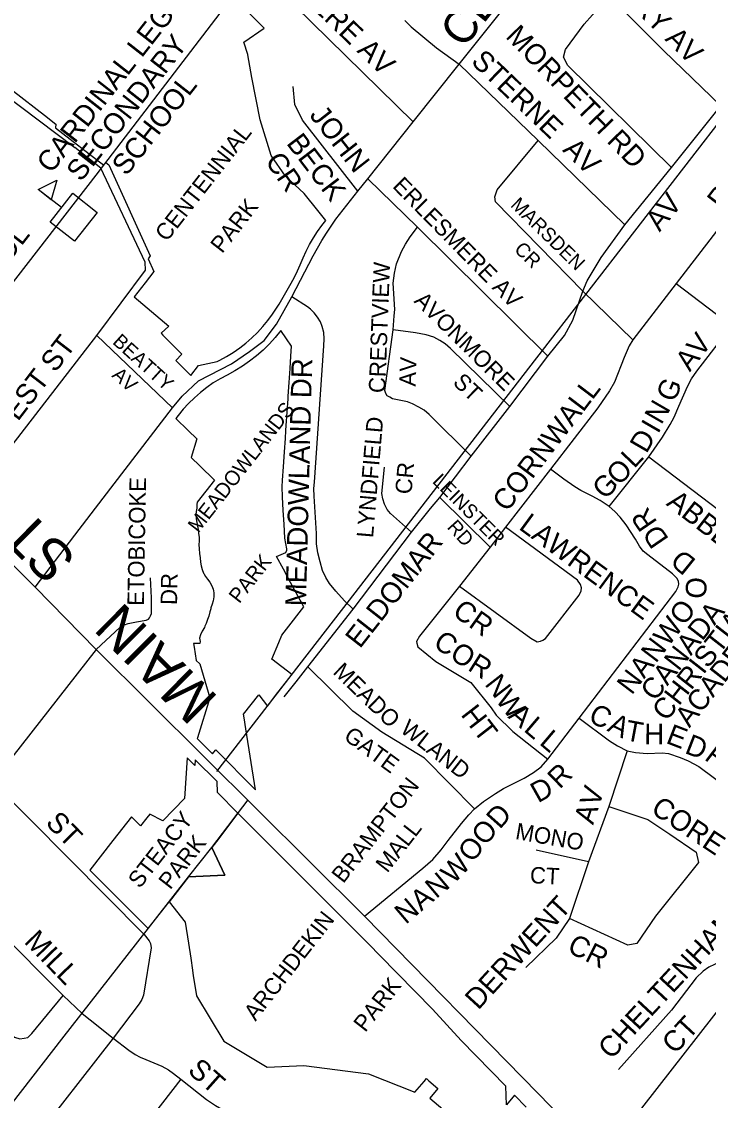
# Model space of a CAD drawing. Extents: x 586326 to 623965, y 4819854 to 4857850.
# Drawn here: x 600548 to 601382, y 4836497 to 4837806 of the extents above; entities that cross this region are included whole.
import ezdxf

# ---------------------------------------------------------------- set-up
doc = ezdxf.new("R2010")
doc.units = 0
for name, color, linetype in [('Lots_Concessions', 7, 'Continuous'), ('Major Rds and Hwys', 7, 'Continuous'), ('Major Rds Lbls', 7, 'Continuous'), ('Minor Rd Lbls', 7, 'Continuous'), ('Minor Rds', 7, 'Continuous'), ('Park Lbls', 7, 'Continuous'), ('Park Outlines', 7, 'Continuous'), ('Proposed Secondary Rds', 7, 'Continuous'), ('Pts of Interest', 7, 'Continuous'), ('School Syms_Lbls', 7, 'Continuous'), ('Secondary Rds Lbls', 7, 'Continuous')]:
    doc.layers.add(name, color=color, linetype=linetype)

msp = doc.modelspace()

# ---------------------------------------------------------------- linework, layer by layer
at = {"layer": 'Lots_Concessions'}
for p, q in [((600638.9, 4837619.9), (601221.5, 4838380.5)), ((601173.5, 4837398.1), (601623.3, 4837979.9)), ((600387.8, 4837296), (600638.9, 4837619.9)), ((600936.7, 4837091.8), (601173.5, 4837398.1)), ((600785.5, 4836896.3), (600936.7, 4837091.8)), ((600779.3, 4836804.2), (600823.3, 4836861.9)), ((600751.1, 4836768.5), (600779.3, 4836804.2)), ((600689.6, 4836689.8), (600751.1, 4836768.5)), ((600597.4, 4836571.7), (600689.6, 4836689.8)), ((601254.4, 4836428.3), (601404.1, 4836620.1)), ((600549.8, 4836510.6), (600597.4, 4836571.7)), ((600488.2, 4836431.5), (600549.8, 4836510.6))]:
    msp.add_line(p, q, dxfattribs=at)
at = {"layer": 'Major Rds and Hwys'}
for points in [[(600473.5, 4837210.5), (600564.8, 4837120.1)], [(600564.8, 4837120.1), (600638.9, 4837044.5)], [(600638.9, 4837044.5), (600964.5, 4836720.9)], [(600964.5, 4836720.9), (601175.3, 4836505.6), (601292.3, 4836385.1)]]:
    msp.add_lwpolyline(points, dxfattribs=at)
at = {"layer": 'Minor Rds'}
for points in [[(601023.7, 4837684.4), (600839.3, 4837865.5), (600793.1, 4837911), (600779.8, 4837927.8), (600775.9, 4837936.6), (600775.7, 4837944.6), (600782.1, 4837973.7)], [(601337, 4837628.9), (601211.1, 4837752.8), (601206, 4837762.8), (601208.5, 4837772.1), (601230.9, 4837802.9), (601261.4, 4837837.3)], [(601396.8, 4837703.8), (601327.7, 4837770.5), (601261.4, 4837837.3)], [(600437.8, 4837785.1), (600613, 4837653.4)], [(601175.3, 4837661.9), (601079.3, 4837754.4)], [(600956.2, 4837600.5), (600889.2, 4837686.4), (600879.9, 4837705.4), (600877.8, 4837727.1)], [(601337, 4837628.9), (601396.8, 4837703.8)], [(601229.2, 4837479.1), (601123.6, 4837587.2), (601122.5, 4837593.5), (601125.5, 4837602), (601175.3, 4837661.9)], [(601280.4, 4837559.4), (601175.3, 4837661.9)], [(600639.8, 4837425.2), (600698.8, 4837504.5), (600698.4, 4837514.3), (600644.5, 4837628.2), (600613, 4837653.4)], [(601280.4, 4837559.4), (601337, 4837628.9)], [(601028.6, 4837556.5), (600968.5, 4837615.4)], [(600999.4, 4837432.2), (601000.5, 4837448.9), (601001.2, 4837456.6), (600999.4, 4837488.6), (601000.8, 4837500.8), (601003.1, 4837512.2), (601009.3, 4837527.1), (601014.2, 4837536.2), (601019.7, 4837544.9), (601028.6, 4837556.5)], [(601186.9, 4837400.2), (601028.6, 4837556.5)], [(601229.2, 4837479.1), (601234.6, 4837491.6), (601251.4, 4837519.9), (601280.4, 4837559.4)], [(601398.2, 4837560.5), (601342.7, 4837488.5)], [(601186.9, 4837400.2), (601207.3, 4837425.1), (601217.2, 4837444), (601229.2, 4837479.1)], [(601289.9, 4837420.1), (601229.2, 4837479.1)], [(601342.7, 4837488.5), (601289.9, 4837420.1)], [(601342.7, 4837488.5), (601410.1, 4837436.8)], [(600950.7, 4837093.2), (600940.4, 4837103.4), (600929.8, 4837114.9), (600921.9, 4837124.4), (600917.5, 4837131.6), (600913.7, 4837140.3), (600910.5, 4837150.6), (600907.9, 4837161.4), (600906.4, 4837172.4), (600906.1, 4837185.1), (600903.5, 4837230.5), (600903.2, 4837239.6), (600903.7, 4837247.1), (600915.1, 4837412.8), (600915.4, 4837421), (600915.2, 4837428.7), (600913.3, 4837436), (600911, 4837441.7), (600907.5, 4837447.3), (600903.3, 4837452.9), (600899.1, 4837457.2), (600895.4, 4837459.9), (600876.4, 4837472)], [(601309.3, 4837277.9), (601325.9, 4837301.7), (601335.4, 4837317.4), (601340.1, 4837326.1), (601346, 4837339.5), (601356.5, 4837363.4), (601361.1, 4837372.8), (601367.6, 4837382.1), (601410.1, 4837436.8)], [(600473.5, 4837210.5), (600639.8, 4837425.2)], [(600639.8, 4837425.2), (600731.5, 4837337.5)], [(601093.8, 4837278.9), (601042.8, 4837329.3), (601036.8, 4837334.5), (601030.4, 4837338.2), (601022.8, 4837342.4), (601016.5, 4837344.9), (600998.6, 4837348.5), (600995.2, 4837350.4), (600992.1, 4837352.2), (600990.5, 4837354.9), (600989.3, 4837358.5), (600999.4, 4837432.2)], [(601140.6, 4837338.9), (601068.9, 4837409.6), (601062.3, 4837415.1), (601055.9, 4837419.2), (601048.5, 4837423.1), (601039.2, 4837426.2), (601026.5, 4837428.6), (600999.4, 4837432.2)], [(601289.9, 4837420.1), (601285.7, 4837412.7), (601279.5, 4837398.5), (601267.7, 4837368.8), (601261.8, 4837358.1), (601247.6, 4837337.5), (601190.3, 4837263.2)], [(601140.6, 4837338.9), (601186.9, 4837400.2)], [(601093.8, 4837278.9), (601140.6, 4837338.9)], [(601055.9, 4837228.8), (601093.8, 4837278.9)], [(601261.3, 4837217.8), (601309.3, 4837277.9)], [(601309.3, 4837277.9), (601499.5, 4837133.5), (601512, 4837119.6)], [(601021.5, 4837186.6), (600996.2, 4837209.3), (600992.1, 4837214.3), (600988.6, 4837220.5), (600986.7, 4837227.2), (600985.6, 4837233.7), (600988.8, 4837265.6)], [(601190.3, 4837263.2), (601135.4, 4837192.6)], [(601261.3, 4837217.8), (601250.4, 4837225), (601240.8, 4837230.4), (601227, 4837237.2), (601219.5, 4837241.5), (601206.2, 4837250.9), (601190.3, 4837263.2)], [(601021.5, 4837186.6), (601044.6, 4837215.4), (601055.9, 4837228.8)], [(601116.8, 4837168.6), (601055.9, 4837228.8)], [(601225.1, 4836961), (601342.2, 4837114.8), (601345, 4837120.3), (601345.7, 4837123.7), (601345.5, 4837127.2), (601343.3, 4837130.8), (601338.3, 4837135.9), (601308, 4837159.2), (601302.6, 4837163.6), (601297.9, 4837169.6), (601293.1, 4837178.1), (601281.9, 4837195.5), (601274.5, 4837204.8), (601268.1, 4837211.7), (601261.3, 4837217.8)], [(601079.6, 4837121), (601166.1, 4837058.2), (601173.9, 4837053.8), (601177.9, 4837054.4), (601180.7, 4837055.7), (601184.1, 4837057.7), (601225.1, 4837110.3), (601227.4, 4837115.3), (601227.9, 4837119.1), (601226.6, 4837123.2), (601222.8, 4837128.3), (601135.4, 4837192.6)], [(601135.4, 4837192.6), (601116.8, 4837168.6)], [(600950.7, 4837093.2), (601021.5, 4837186.6)], [(601116.8, 4837168.6), (601079.6, 4837121)], [(600638.9, 4837044.5), (600668.2, 4837071.6), (600673.3, 4837074.2), (600677.9, 4837075.7), (600688, 4837077.8), (600699.7, 4837079.7), (600702.4, 4837081), (600703.7, 4837082.6), (600704.8, 4837085), (600706, 4837087.8), (600705.9, 4837107.1), (600704.8, 4837131.3)], [(601079.6, 4837121), (601031, 4837060.3), (601027.6, 4837054), (601028, 4837052.1)], [(600895.8, 4837023.3), (600950.7, 4837093.2)], [(601028, 4837052.1), (601029, 4837047.4), (601051.2, 4837029.7), (601093.4, 4837004.2), (601118, 4836973.6), (601124.3, 4836964.5), (601144.4, 4836944.8), (601186.7, 4836911.4)], [(600867.1, 4836986.9), (600881.4, 4837005.1), (600895.8, 4837023.3)], [(601098.1, 4836851.1), (601037.3, 4836912.5), (600985.5, 4836944), (600950.3, 4836969.6), (600895.8, 4837023.3)], [(601283.2, 4836921.5), (601260.9, 4836853.8)], [(600513.3, 4836883.8), (600697.3, 4836698.5), (600703.4, 4836691), (600705, 4836687.6), (600705.5, 4836682.4), (600696.3, 4836625.1), (600694.2, 4836619.6), (600691.1, 4836614.3), (600659.6, 4836573)], [(601260.9, 4836853.8), (601308.1, 4836838), (601335, 4836820.4), (601366.8, 4836798.6), (601369.5, 4836785.8), (601317.5, 4836720.9), (601294.8, 4836687.7), (601283.9, 4836685.6), (601213.1, 4836718)], [(601260.9, 4836853.8), (601236.1, 4836786.6)], [(601236.1, 4836786.6), (601172.7, 4836801)], [(600438.1, 4836785.9), (600599.1, 4836624.4)], [(601236.1, 4836786.6), (601213.1, 4836718)], [(601213.1, 4836718), (601196.9, 4836694), (601160.2, 4836658.4)], [(600373.7, 4836704.3), (600539.8, 4836574.1), (600546.2, 4836572.2), (600551.6, 4836572.9), (600555.9, 4836573.8), (600561.1, 4836578.5), (600599.1, 4836624.4)], [(601439.8, 4836676.6), (601395.9, 4836665.5), (601382.2, 4836658.9), (601375.2, 4836653.9), (601367, 4836646), (601337, 4836606.6), (601272.7, 4836534.7)], [(600599.1, 4836624.4), (600621.9, 4836602.9), (600631.5, 4836595.2), (600659.6, 4836573)], [(600659.6, 4836573), (600558.1, 4836442.8), (600552.6, 4836433.8), (600548.5, 4836425.6), (600544.9, 4836416.9), (600542.3, 4836407.9), (600540.2, 4836398.8), (600539.2, 4836390.2), (600538.7, 4836379.3), (600539.8, 4836363.5)], [(600659.6, 4836573), (600678.7, 4836558.3), (600686.1, 4836553.2), (600692.5, 4836549.7), (600699, 4836547), (600718.7, 4836538.8), (600726.6, 4836534.4), (600732.9, 4836529.8), (600741.8, 4836522.9)], [(600741.8, 4836522.9), (600644.4, 4836397.5), (600639, 4836380.7), (600637.1, 4836371), (600637.8, 4836362.4), (600639, 4836353.4), (600641.6, 4836344.1), (600645.3, 4836337.7), (600650.3, 4836330.5), (600655.3, 4836322.4), (600662.5, 4836314.6), (600672.1, 4836304.9), (600738.7, 4836239.8), (600746.7, 4836234.5), (600756.4, 4836227.4), (600769.9, 4836221), (600788.7, 4836212.3)], [(600741.8, 4836522.9), (600772.6, 4836498.5), (600783.7, 4836491.1), (600796.3, 4836483.7), (600813.6, 4836475.4), (600834, 4836468.2), (600847.4, 4836464.6), (600856.4, 4836462.9), (600868.4, 4836461.4), (600879, 4836460.9), (600904.9, 4836461.3), (600913.3, 4836460.6), (600923.7, 4836459.6), (600932.7, 4836457.7), (600941.4, 4836455.1), (600945.7, 4836453.4), (600954.1, 4836449.2), (600961.4, 4836444.6), (600968, 4836440), (600981, 4836429.1), (601047.5, 4836371.7)]]:
    msp.add_lwpolyline(points, dxfattribs=at)
at = {"layer": 'Park Outlines'}
for points in [[(600489.6, 4837759.1), (600579.9, 4837689.6), (600582.3, 4837687.7), (600590.2, 4837681.7), (600589.5, 4837677.2), (600648.2, 4837632), (600650.6, 4837635.2), (600654.4, 4837632.2), (600704.6, 4837521.8), (600701.9, 4837518.2), (600709, 4837502.7), (600698.4, 4837489), (600685.2, 4837472), (600727.1, 4837436.5), (600717.9, 4837428.1), (600719.9, 4837425.7), (600730.1, 4837415.4), (600742.9, 4837402.5), (600735.5, 4837394.9), (600744.6, 4837385.8), (600753.7, 4837376.7), (600763, 4837388.8), (600785.6, 4837393.6), (600788.8, 4837395.3), (600797.2, 4837399.8), (600805.3, 4837404.8), (600813.1, 4837410.3), (600820.7, 4837416.1), (600827.8, 4837422.4), (600834.7, 4837429), (600841.1, 4837436), (600847.2, 4837443.4), (600852.8, 4837451.1), (600857.1, 4837457.1), (600861.1, 4837463.2), (600875.7, 4837488.7), (600879.6, 4837496), (600883.2, 4837503.5), (600886.5, 4837511.1), (600889.9, 4837519.5), (600893.7, 4837527.7), (600897.9, 4837535.8), (600902.5, 4837543.6), (600907.4, 4837551.2), (600912.7, 4837558.6), (600917.6, 4837564.9), (600914.4, 4837568.9), (600908, 4837576.9), (600891.4, 4837597.5), (600868.6, 4837618.5), (600851.3, 4837643.7), (600838, 4837686.9), (600827.6, 4837738.2), (600822.9, 4837765.9), (600822.8, 4837766.3), (600818.1, 4837780.9), (600842.7, 4837798.2), (600835.1, 4837805.8), (600822.1, 4837818.6)], [(601160.8, 4836489.1), (601146.6, 4836503.5), (601136.7, 4836492), (601136, 4836514.4), (601081.9, 4836569.8), (601047.1, 4836607.8), (600983.2, 4836673.2), (600970.1, 4836686.3), (600811, 4836845.7), (600787.7, 4836815.2), (600779.3, 4836804.2), (600795.1, 4836770.4), (600751.1, 4836768.5), (600727.5, 4836738.1), (600747, 4836713.7), (600750.9, 4836688), (600753.6, 4836669.7), (600755.8, 4836655.5), (600756.8, 4836648.6), (600757.8, 4836641.6), (600760.5, 4836624.1), (600793.7, 4836569), (600846.2, 4836537.5), (600890.8, 4836539.8), (600969.4, 4836529.4), (601025.7, 4836507.3), (601036.7, 4836520.2), (601039.7, 4836523.7), (601042.6, 4836521.1), (601053.6, 4836511.8), (601043.7, 4836500.2), (601101.7, 4836450.9)]]:
    msp.add_lwpolyline(points, dxfattribs=at)
for points in [[(600761.2, 4837299.7), (600754, 4837277.2), (600764.6, 4837267), (600782.7, 4837249.6), (600761.4, 4837223), (600761, 4837220.4), (600760.9, 4837215.8), (600760.3, 4837211.6), (600759.9, 4837207.5), (600760.4, 4837203), (600761.1, 4837198.5), (600761.7, 4837194), (600762.6, 4837189.7), (600763.1, 4837185.2), (600763.9, 4837180.5), (600763.9, 4837175.7), (600763.3, 4837171.5), (600763.9, 4837166.4), (600764.3, 4837160.9), (600765.2, 4837155.4), (600765.5, 4837150.1), (600766.2, 4837145.7), (600767.4, 4837141.2), (600769.3, 4837136.9), (600769.5, 4837136.5), (600771.5, 4837132.9), (600773.9, 4837129.5), (600776.7, 4837126), (600779.4, 4837121.6), (600780.8, 4837117.4), (600781.3, 4837115.3), (600781.8, 4837113), (600781.7, 4837108.2), (600780.7, 4837103.4), (600779.5, 4837099.3), (600778.2, 4837094.9), (600777.9, 4837093.7), (600777, 4837089.9), (600775.5, 4837084.9), (600774.1, 4837080.5), (600772.2, 4837075.7), (600770.9, 4837072.6), (600770.2, 4837070.9), (600767.6, 4837066.4), (600765.4, 4837062), (600764.4, 4837058.1), (600765, 4837054.2), (600764.8, 4837051.4), (600757.2, 4837051.6), (600757.9, 4837047), (600760.1, 4837030.8), (600764.9, 4837026.9), (600776.8, 4836985.8), (600761.9, 4836937.3), (600761.6, 4836936.2), (600780.2, 4836917.6), (600783.8, 4836922.2), (600784, 4836922.5), (600832.4, 4836874), (600820.5, 4836948), (600818.3, 4836961.6), (600817.6, 4836965.7), (600836.1, 4836989.5), (600846.8, 4836975.6), (600859.5, 4836992), (600872.6, 4837009), (600876.4, 4837013.8), (600852.2, 4837032.5), (600860.6, 4837053), (600864.1, 4837061.8), (600869.7, 4837069), (600890.7, 4837096.1), (600883.9, 4837108.7), (600874.9, 4837125.4), (600866.1, 4837141.7), (600857.9, 4837157), (600869, 4837162), (600870.4, 4837165), (600870.2, 4837166.5), (600867.8, 4837179.5), (600866.9, 4837196.3), (600866, 4837213), (600865.1, 4837229.7), (600864.5, 4837241.6), (600865.1, 4837249.6), (600866.1, 4837265.7), (600867.4, 4837284), (600868.5, 4837300.1), (600869.1, 4837310.1), (600869.5, 4837316.2), (600870.6, 4837332.3), (600871.7, 4837348.5), (600871.9, 4837351.5), (600873.1, 4837368.3), (600874.2, 4837385), (600875.2, 4837400.2), (600876.1, 4837412.3), (600870, 4837421.1), (600863.1, 4837431.2), (600856.3, 4837422.9), (600849.1, 4837415.1), (600841.5, 4837407.6), (600833.5, 4837400.6), (600825.1, 4837394.1), (600816.3, 4837388), (600807.2, 4837382.4), (600797.9, 4837377.3), (600789.3, 4837372.7), (600781, 4837367.6), (600773, 4837362.1), (600765.4, 4837356.1), (600758.1, 4837349.7), (600751.1, 4837342.9), (600744.5, 4837335.7), (600738.4, 4837328.2), (600735.5, 4837324.5), (600750.7, 4837309.9)], [(600749.3, 4836912.8), (600746.2, 4836863.6), (600719.9, 4836836.4), (600704.1, 4836844.7), (600700.3, 4836839.9), (600692.7, 4836830.2), (600681.7, 4836841.2), (600659.2, 4836812.7), (600631.1, 4836776.7), (600702.2, 4836705.7), (600727.5, 4836738.1), (600751.1, 4836768.5), (600795.1, 4836770.4), (600779.3, 4836804.2), (600787.7, 4836815.2), (600811, 4836845.7), (600786, 4836870.7), (600785.6, 4836884), (600759, 4836910.5), (600758.5, 4836903.6)]]:
    msp.add_lwpolyline(points, close=True, dxfattribs=at)
at = {"layer": 'Proposed Secondary Rds'}
for points in [[(601079.3, 4837754.4), (601196.3, 4837900.8)], [(601013.6, 4837807.2), (601021, 4837799.7), (601051.9, 4837774.3), (601079.3, 4837754.4)], [(601023.7, 4837684.4), (601079.3, 4837754.4)], [(600968.5, 4837615.4), (601023.7, 4837684.4)], [(600956.2, 4837600.5), (600968.5, 4837615.4)], [(600876.4, 4837472), (600887, 4837492.5), (600902.2, 4837521.8), (600912.8, 4837540.5), (600918.3, 4837549.3), (600929.7, 4837566.4), (600956.2, 4837600.5)], [(600731.5, 4837337.5), (600743.1, 4837351.6), (600763, 4837370.4), (600803, 4837390.7), (600825.1, 4837405.9), (600842.8, 4837419.1), (600857.8, 4837438.8), (600876.4, 4837472)], [(600647.5, 4837227.9), (600731.5, 4837337.5)], [(600612.9, 4837182.9), (600647.5, 4837227.9)], [(600564.8, 4837120.1), (600612.9, 4837182.9)], [(600638.9, 4837044.5), (600513.3, 4836883.8)], [(601186.7, 4836911.4), (601225.1, 4836961)], [(601225.1, 4836961), (601261.7, 4836933.4), (601271.5, 4836927.5), (601283.2, 4836921.5)], [(601283.2, 4836921.5), (601293.3, 4836919.4), (601307.2, 4836918), (601325.7, 4836918.9), (601333.3, 4836918.1), (601347.3, 4836913.3), (601357.2, 4836909.3), (601370.2, 4836902.4), (601406.5, 4836875.3), (601493.1, 4836809.1)], [(601098.1, 4836851.1), (601108.9, 4836860), (601123.2, 4836869.7), (601133, 4836875.7), (601158.1, 4836888.4), (601169.3, 4836895), (601178.7, 4836902), (601186.7, 4836911.4)], [(600964.5, 4836720.9), (601035.1, 4836779), (601047.3, 4836789.5), (601057.4, 4836801.4), (601066, 4836812.6), (601082, 4836833.4), (601091.2, 4836843.9), (601098.1, 4836851.1)]]:
    msp.add_lwpolyline(points, dxfattribs=at)
at = {"layer": 'School Syms_Lbls'}
msp.add_line((600596.9, 4837580.3), (600568.5, 4837602.4), dxfattribs=at)
for points in [[(600568.5, 4837602.4), (600591.2, 4837613.5), (600584.3, 4837590)], [(600583.2, 4837562.8), (600610.5, 4837597.7), (600640.1, 4837574.6), (600612.8, 4837539.7)]]:
    msp.add_lwpolyline(points, close=True, dxfattribs=at)

# ---------------------------------------------------------------- texts
at = {"layer": 'Major Rds Lbls'}
msp.add_text('MAIN    ST   S', height=49.998, rotation=135.2334, dxfattribs=at).set_placement((600788.3, 4836985.7))
at = {"layer": 'Minor Rd Lbls'}
for s, height, rotation, p in [('HASELMERE AV', 25.002, 315.9429, (600799.5, 4837919.8)), ('LESBURY AV', 25, 315.757, (601209.5, 4837899.4)), ('MORPETH RD', 25, 314.0978, (601134.5, 4837787.1)), ('STERNE  AV', 25, 316.1551, (601092.6, 4837756.2)), ('JOHN', 25, 308.1296, (600896.8, 4837692.1)), ('BECK', 25, 307.2704, (600868.9, 4837658.3)), ('CR', 25, 304.3651, (600843.2, 4837636.8)), ('RD', 25, 52.5381, (601398, 4837576.3)), ('ERLESMERE AV', 19.998, 314.5342, (600997.4, 4837605.5)), ('AV', 25, 50.6075, (601322.5, 4837550.1)), ('MARSDEN', 17, 315.5289, (601140.6, 4837582.4)), ('CR', 17, 315.5289, (601145, 4837528.5)), ('CRESTVIEW', 20, 87.8389, (600989.5, 4837355.1)), ('AVONMORE', 19.99, 315.3697, (601023.5, 4837466.1)), ('GUEST ST', 25, 52.502, (600513.5, 4837280.5)), ('BEATTY', 17, 317.7927, (600657.8, 4837416.2)), ('AV', 25, 52.0502, (601359.2, 4837380.4)), ('AV', 20, 87.8389, (601026.5, 4837363.1)), ('AV', 17, 317.7927, (600657, 4837375.8)), ('MEADOWLAND DR', 24.996, 88.5249, (600893.4, 4837096.5)), ('ST', 20, 315.9878, (601070.5, 4837367.1)), ('G', 25, 67.6199, (601340.5, 4837343.1)), ('CORNWALL', 25, 52.778, (601137.5, 4837210.1)), ('N', 25, 59.9667, (601324.5, 4837316.1)), ('LYNDFIELD', 20, 85.1009, (600974.8, 4837179.2)), ('I', 25, 59.9667, (601320.5, 4837305.1)), ('D', 25, 59.9667, (601306.5, 4837281.1)), ('L', 25, 46.3972, (601291.5, 4837263.1)), ('CR', 20, 85.1009, (601021.5, 4837232.1)), ('O', 25, 46.3972, (601273.5, 4837242.1)), ('LEINSTER', 17, 315.0276, (601045.8, 4837247.3)), ('G', 25, 46.3972, (601256.5, 4837225.1)), ('ETOBICOKE', 20, 89.0123, (600696.8, 4837097.2)), ('ABBEY RD', 25, 322.1972, (601329.5, 4837220.1)), ('R', 25, 124.3787, (601320.4, 4837198.8)), ('RD', 17, 312.0892, (601063.8, 4837192.1)), ('LAWRENCE', 25, 323.7462, (601150.5, 4837191.1)), ('D', 25, 124.3787, (601334.4, 4837178.3)), ('ELDOMAR', 25, 51.8878, (600958.9, 4837044.5)), ('D', 25, 141.188, (601368.1, 4837152.3)), ('DR', 20, 89.0123, (600737.1, 4837098.2)), ('O', 25, 86.3478, (601378.5, 4837105.3)), ('CR', 25, 324.6376, (601069.8, 4837086.7)), ('O', 25, 52.8217, (601352.2, 4837072)), ('W', 25, 52.8217, (601332.9, 4837046.6)), ('C', 25, 327.5288, (601046.5, 4837048.1)), ('N', 25, 52.8217, (601317.9, 4837026.8)), ('O', 25, 327.5288, (601066.5, 4837034.1)), ('R', 25, 327.5288, (601088.5, 4837020.1)), ('A', 25, 52.8217, (601303.7, 4837008)), ('MEADO', 19.99, 316.0322, (600925.1, 4837015.9)), ('N', 25, 52.8217, (601288.7, 4836988.2)), ('N', 25, 307.794, (601109.5, 4837002.1)), ('W', 25, 307.794, (601122.5, 4836983.1)), ('HT', 25, 307.794, (601080.5, 4836965.1)), ('A', 25, 319.5739, (601137.5, 4836962.1)), ('WLAND', 19.99, 322, (601006.6, 4836945.1)), ('L', 25, 319.5739, (601156.5, 4836946.1)), ('GATE', 19.99, 323.8465, (600938, 4836936.1)), ('L', 25, 319.5739, (601175.5, 4836930.1)), ('AV', 25, 72.0162, (601241.8, 4836830.9)), ('CORE', 25, 326.31, (601310.5, 4836847.1)), ('ST', 25, 314.2065, (600576.5, 4836833.1)), ('MONO', 20, 350.0738, (601146.6, 4836814.5)), ('CT', 19.99, 356.9872, (601164.8, 4836760.9)), ('DERWENT', 25, 47.5336, (601102.5, 4836606.1)), ('CHELTENHAM', 25, 47.1211, (601263.8, 4836545.9)), ('MILL', 25, 314.0483, (600550.5, 4836689.1)), ('CR', 25, 333.435, (601209, 4836678.1)), ('CT', 25, 47.1211, (601341.2, 4836552.3)), ('ST', 25, 318.3665, (600748.8, 4836531.9))]:
    msp.add_text(s, height=height, rotation=rotation, dxfattribs=at).set_placement(p)
at = {"layer": 'Park Lbls'}
for s, height, p in [('CENTENNIAL', 19.99, (600724.5, 4837538)), ('PARK', 19.99, (600791.7, 4837523.8)), ('MEADOWLANDS', 18, (600762.8, 4837184.8)), ('PARK', 18, (600812.5, 4837099.2)), ('STEACY', 19.99, (600691.8, 4836753.4)), ('PARK', 19.99, (600728.7, 4836752)), ('ARCHDEKIN', 19.99, (600832.2, 4836592.6)), ('PARK', 19.99, (600965.3, 4836579))]:
    msp.add_text(s, height=height, rotation=52, dxfattribs=at).set_placement(p)
at = {"layer": 'Pts of Interest'}
for s, p in [('BRAMPTON', (600938.7, 4836759.6)), ('MALL', (600992.1, 4836772.4))]:
    msp.add_text(s, height=19.99, rotation=52, dxfattribs=at).set_placement(p)
at = {"layer": 'School Syms_Lbls'}
for s, p in [('CARDINAL LEGER', (600584.4, 4837620.7)), ('SECONDARY', (600620.5, 4837610.7)), ('SCHOOL', (600675.7, 4837617.7)), ('SCHOOL', (600472.7, 4837436.4)), ('CHRISTIAN', (601331, 4836956)), ('CANADA ', (601317, 4836980.4)), ('ACADEMY', (601358.7, 4836948.5))]:
    msp.add_text(s, height=25, rotation=52, dxfattribs=at).set_placement(p)
at = {"layer": 'Secondary Rds Lbls'}
for s, height, rotation, p in [('CLARENCE', 40, 51.5739, (601084.6, 4837772.2)), ('C', 25, 333.435, (601234.6, 4836957.7)), ('A', 25, 333.435, (601257.9, 4836946.1)), ('T', 25, 349.3309, (601279.5, 4836934.5)), ('H', 25, 359.8173, (601303.8, 4836929.3)), ('E', 25, 338.9148, (601329, 4836931.2)), ('D', 25, 338.9148, (601351.8, 4836919)), ('R', 25, 322.7234, (601375.7, 4836911.5)), ('R', 25, 44.0015, (601201.3, 4836874.2)), ('D', 25, 29.3525, (601175, 4836857.6)), ('D', 25, 48.2937, (601128.6, 4836825.4)), ('O', 25, 48.2937, (601110.5, 4836805.1)), ('O', 25, 52.7447, (601095.7, 4836784.7)), ('W', 25, 46.5766, (601072.7, 4836758.8)), ('N', 25, 40.1085, (601051.4, 4836741.3)), ('N', 25, 40.1738, (601014.4, 4836710.1)), ('A', 25, 40.1738, (601033.3, 4836726.1))]:
    msp.add_text(s, height=height, rotation=rotation, dxfattribs=at).set_placement(p)

doc.saveas('drawing.dxf')
